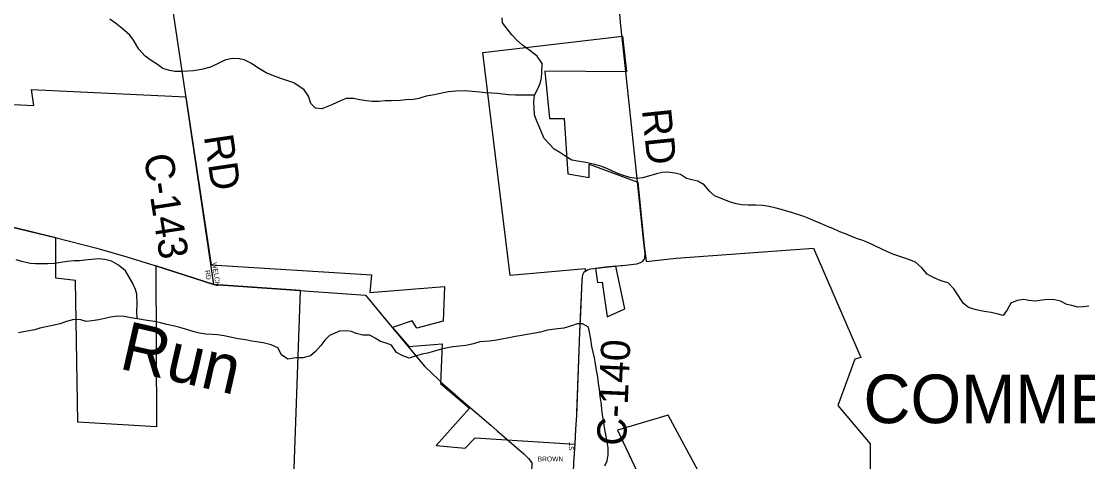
# Model space of a CAD drawing. Extents: x 1643459 to 2064572, y 425441 to 780708.
# Drawn here: x 1805814 to 1816774, y 645672 to 650201 of the extents above; entities that cross this region are included whole.
import ezdxf

# ---------------------------------------------------------------- set-up
doc = ezdxf.new("R2010")
doc.units = 0
for name, color, linetype in [('GM_P_County_Alignment', 7, 'Continuous'), ('GM_X_Airport_Class_2', 7, 'Continuous'), ('GM_X_Airport_Class_3', 7, 'Continuous'), ('GM_X_Interchange_Ramps', 7, 'Continuous'), ('GM_X_Minor_Lake', 7, 'Continuous'), ('GM_X_Rail_Line_Text', 7, 'Continuous'), ('GM_X_Section_Text', 7, 'Continuous'), ('GM_X_US_Route', 7, 'Continuous'), ('RD_X_Text', 7, 'Continuous')]:
    doc.layers.add(name, color=color, linetype=linetype)

msp = doc.modelspace()

# ---------------------------------------------------------------- linework, layer by layer
at = {"layer": 'GM_X_Airport_Class_2'}
for points in [[(1807794, 647495), (1807763, 647702)], [(1811654, 647651), (1811667, 647654), (1811761, 647666)], [(1811976, 647689), (1811994, 647691), (1812139, 647708), (1812177, 647721), (1812201, 647735), (1812216, 647750), (1812221, 647766)], [(1811488, 644969), (1811487, 645021), (1811484, 645351), (1811492, 645665), (1811505, 645851)]]:
    msp.add_lwpolyline(points, dxfattribs=at)
at = {"layer": 'GM_X_Minor_Lake'}
for points in [[(1807507, 649414), (1807096, 652163), (1806788, 654474), (1807036, 658278)], [(1811974, 650187), (1811968, 650241), (1811713, 652702), (1814454, 652969)], [(1812013, 649810), (1811974, 650187)], [(1812132, 648680), (1812013, 649810)], [(1807763, 647702), (1807507, 649414)], [(1812221, 647766), (1812222, 647771), (1812225, 647812), (1812211, 647927), (1812132, 648680)], [(1811761, 647666), (1811818, 647674), (1811976, 647689)], [(1811523, 646175), (1811555, 647003), (1811565, 647205), (1811578, 647536), (1811586, 647596), (1811600, 647625), (1811634, 647646), (1811654, 647651)], [(1811505, 645851), (1811515, 646006), (1811522, 646146), (1811523, 646175)]]:
    msp.add_lwpolyline(points, dxfattribs=at)
at = {"layer": 'GM_X_Rail_Line_Text'}
for points in [[(1805248, 649370), (1805941, 649335), (1805919, 649500), (1807506, 649425), (1807764, 647697), (1809413, 647592), (1809395, 647412), (1810165, 647474), (1810150, 647116), (1809878, 647046), (1809832, 647121), (1809630, 647052), (1809797, 646857), (1810141, 646884), (1810124, 646476), (1810419, 646224), (1810079, 645839), (1810375, 645811), (1810479, 645917), (1811505, 645851), (1811515, 646006), (1811522, 646146), (1811555, 647003), (1811568, 647312), (1811578, 647536), (1811586, 647596), (1811600, 647625), (1811614, 647633), (1811613, 647656), (1810839, 647588), (1810558, 649879), (1811994, 650047), (1812035, 649682), (1811195, 649689), (1811243, 649201), (1811393, 649203), (1811430, 648631), (1811650, 648596), (1811650, 648732), (1812150, 648546), (1812211, 647927), (1812235, 647731), (1812545, 647764), (1813956, 647869), (1814442, 646745), (1814381, 646726), (1814208, 646250), (1814538, 645856), (1814538, 644823)], [(1808579, 644542), (1808685, 647432), (1807794, 647495), (1807195, 647685), (1807203, 646031), (1806394, 646079), (1806372, 647537), (1806170, 647560), (1806167, 647974), (1805906, 648040), (1805436, 648153)]]:
    msp.add_lwpolyline(points, dxfattribs=at)
for points in [[(1811715, 647660), (1811735, 647515), (1811785, 647519), (1811835, 647162), (1812017, 647244), (1811924, 647684), (1811818, 647674)], [(1811942, 645996), (1812458, 644900), (1812818, 645065), (1812872, 645018), (1813033, 645087), (1812914, 645309), (1812461, 646151)]]:
    msp.add_lwpolyline(points, close=True, dxfattribs=at)
at = {"layer": 'GM_X_US_Route'}
for points in [[(1811087, 649442), (1810951, 649443), (1810893, 649440), (1810821, 649444), (1810761, 649451), (1810709, 649457), (1810651, 649462), (1810583, 649466), (1810525, 649473), (1810449, 649480), (1810371, 649486), (1810281, 649483), (1810206, 649474), (1810106, 649455), (1810040, 649442), (1809976, 649430), (1809898, 649407), (1809844, 649398), (1809767, 649392), (1809709, 649387), (1809617, 649384), (1809555, 649384), (1809487, 649377), (1809421, 649376), (1809363, 649384), (1809293, 649395), (1809229, 649406), (1809153, 649406), (1809101, 649387), (1809006, 649342), (1808902, 649301), (1808838, 649308), (1808788, 649356), (1808765, 649432), (1808722, 649496), (1808614, 649569), (1808544, 649592), (1808471, 649616), (1808407, 649639), (1808329, 649671), (1808245, 649722), (1808180, 649767), (1808106, 649805), (1808054, 649816), (1807980, 649820), (1807904, 649803), (1807852, 649774), (1807759, 649731), (1807667, 649704), (1807585, 649693), (1807525, 649689), (1807453, 649684), (1807393, 649684), (1807337, 649695), (1807269, 649717), (1807213, 649758), (1807149, 649798), (1807088, 649841), (1807022, 649915), (1806967, 650006), (1806928, 650058), (1806852, 650128), (1806781, 650183), (1806725, 650223)], [(1816049, 647330), (1815986, 647302), (1815948, 647235), (1815905, 647176), (1815855, 647188), (1815783, 647205), (1815711, 647217), (1815627, 647234), (1815550, 647257), (1815494, 647301), (1815447, 647377), (1815397, 647450), (1815340, 647512), (1815290, 647525), (1815240, 647541), (1815176, 647573), (1815126, 647602), (1815069, 647666), (1815003, 647723), (1814944, 647747), (1814894, 647764), (1814822, 647788), (1814770, 647807), (1814710, 647835), (1814658, 647858), (1814581, 647896), (1814513, 647927), (1814463, 647947), (1814399, 647968), (1814339, 647992), (1814286, 648015), (1814228, 648037), (1814154, 648070), (1814100, 648092), (1814038, 648117), (1813981, 648143), (1813907, 648172), (1813857, 648193), (1813729, 648236), (1813647, 648260), (1813572, 648279), (1813502, 648296), (1813432, 648306), (1813360, 648311), (1813286, 648310), (1813220, 648314), (1813160, 648323), (1813092, 648345), (1813002, 648382), (1812940, 648405), (1812889, 648449), (1812833, 648519), (1812768, 648556), (1812706, 648571), (1812650, 648585), (1812588, 648624), (1812532, 648640), (1812460, 648649), (1812402, 648645), (1812342, 648632), (1812260, 648607), (1812200, 648591), (1812140, 648586), (1812068, 648595), (1812002, 648615), (1811944, 648636), (1811890, 648660), (1811838, 648684), (1811782, 648707), (1811707, 648728), (1811617, 648748), (1811529, 648761), (1811471, 648772), (1811399, 648818), (1811349, 648851), (1811292, 648887), (1811242, 648938), (1811189, 648994), (1811161, 649062), (1811136, 649118), (1811114, 649174), (1811087, 649238), (1811084, 649312), (1811082, 649374), (1811087, 649442), (1811119, 649501), (1811148, 649563), (1811162, 649619), (1811165, 649676), (1811166, 649766), (1811116, 649844), (1811041, 649901), (1810965, 649956), (1810908, 650006), (1810854, 650062), (1810761, 650185), (1810756, 650235)], [(1807015, 647139), (1807005, 647148), (1807000, 647216), (1807006, 647292), (1807001, 647394), (1806988, 647444), (1806956, 647512), (1806919, 647576), (1806883, 647634), (1806814, 647693), (1806740, 647733), (1806672, 647752), (1806610, 647757), (1806536, 647751), (1806466, 647744), (1806412, 647737), (1806356, 647737), (1806284, 647730), (1806220, 647722), (1806154, 647709), (1806086, 647706), (1805961, 647705), (1805903, 647710), (1805818, 647730), (1805760, 647749)], [(1816786, 647271), (1816732, 647265), (1816672, 647260), (1816612, 647277), (1816560, 647287), (1816495, 647324), (1816433, 647338), (1816361, 647339), (1816305, 647333), (1816237, 647324), (1816171, 647329), (1816117, 647339), (1816049, 647330)], [(1809861, 646756), (1809801, 646737), (1809735, 646759), (1809671, 646796), (1809618, 646870), (1809564, 646891), (1809504, 646909), (1809451, 646943), (1809395, 646972), (1809325, 646973), (1809257, 646991), (1809207, 647010), (1809155, 647016), (1809083, 647013), (1808983, 646968), (1808932, 646920), (1808894, 646867), (1808839, 646804), (1808787, 646762), (1808706, 646739), (1808634, 646740), (1808554, 646727), (1808488, 646771), (1808449, 646843), (1808381, 646874), (1808301, 646895), (1808232, 646905), (1808182, 646912), (1808118, 646924), (1808044, 646937), (1807978, 646950), (1807898, 646966), (1807830, 646977), (1807774, 646981), (1807710, 646984), (1807646, 646995), (1807592, 647007), (1807500, 647036), (1807442, 647052), (1807388, 647065), (1807309, 647082), (1807245, 647100), (1807181, 647115), (1807109, 647125), (1807009, 647140), (1806939, 647151), (1806871, 647164), (1806803, 647168), (1806729, 647159), (1806671, 647146), (1806611, 647132), (1806540, 647121), (1806480, 647113), (1806426, 647130), (1806352, 647133), (1806278, 647113), (1806208, 647088), (1806150, 647077), (1806086, 647063), (1806005, 647046), (1805951, 647029), (1805875, 647013), (1805785, 646996)], [(1811812, 645630), (1811837, 645680), (1811847, 645742), (1811844, 645816), (1811836, 645877), (1811817, 645969), (1811808, 646025), (1811802, 646075), (1811789, 646153), (1811781, 646209), (1811776, 646261), (1811763, 646341), (1811757, 646419), (1811748, 646477), (1811740, 646541), (1811727, 646613), (1811714, 646677), (1811704, 646739), (1811691, 646799), (1811677, 646855), (1811666, 646932), (1811656, 646986), (1811645, 647054), (1811581, 647091), (1811527, 647089), (1811469, 647068), (1811391, 647045), (1811297, 647034), (1811223, 647024), (1811150, 647005), (1811092, 646994), (1811012, 646979), (1810956, 646969), (1810894, 646958), (1810824, 646946), (1810753, 646931), (1810697, 646922), (1810621, 646910), (1810527, 646903), (1810461, 646884), (1810383, 646867), (1810318, 646859), (1810248, 646852), (1810176, 646839), (1810118, 646827), (1810062, 646810), (1809990, 646789), (1809933, 646779), (1809861, 646756)]]:
    msp.add_lwpolyline(points, dxfattribs=at)
at = {"layer": 'RD_X_Text'}
for points in [[(1805438, 648152), (1805906, 648040), (1806162, 647976)], [(1806162, 647976), (1806591, 647867), (1806897, 647780), (1807186, 647688)], [(1807186, 647688), (1807794, 647495), (1808484, 647445)], [(1808484, 647445), (1809350, 647383), (1809577, 647111)], [(1809577, 647111), (1809748, 646906)], [(1809748, 646906), (1809958, 646654), (1810104, 646513)], [(1810104, 646513), (1810142, 646476), (1810384, 646268)], [(1810384, 646268), (1810640, 646048), (1810706, 645990)], [(1810706, 645990), (1810978, 645751), (1811027, 645706), (1811061, 645661), (1811050, 645365), (1811038, 645051), (1811028, 644743), (1811022, 644453), (1811011, 644232)]]:
    msp.add_lwpolyline(points, dxfattribs=at)

# ---------------------------------------------------------------- texts
at = {"layer": 'GM_P_County_Alignment'}
msp.add_text('COMMERCIAL POINT', height=500, rotation=0, dxfattribs=at).set_placement((1814470, 646068))
at = {"layer": 'GM_X_Airport_Class_3'}
for s, rotation, p in [('WELCH', 279.272, (1807772, 647717)), ('RD', 278.9691, (1807701, 647638)), ('ST', 90, (1811493, 645784)), ('BROWN', 0, (1811120, 645675))]:
    msp.add_text(s, height=50, rotation=rotation, dxfattribs=at).set_placement(p)
at = {"layer": 'GM_X_Interchange_Ramps'}
msp.add_text('Run', height=500, rotation=347.1155, dxfattribs=at).set_placement((1806807, 646632))
at = {"layer": 'GM_X_Section_Text'}
for s, rotation, p in [('RD', 275.9066, (1812192, 649290)), ('RD', 278.4082, (1807690, 649018)), ('C-143', 278.8303, (1807072, 648819)), ('C-140', 87.5233, (1812028, 645831))]:
    msp.add_text(s, height=300, rotation=rotation, dxfattribs=at).set_placement(p)

doc.saveas('drawing.dxf')
